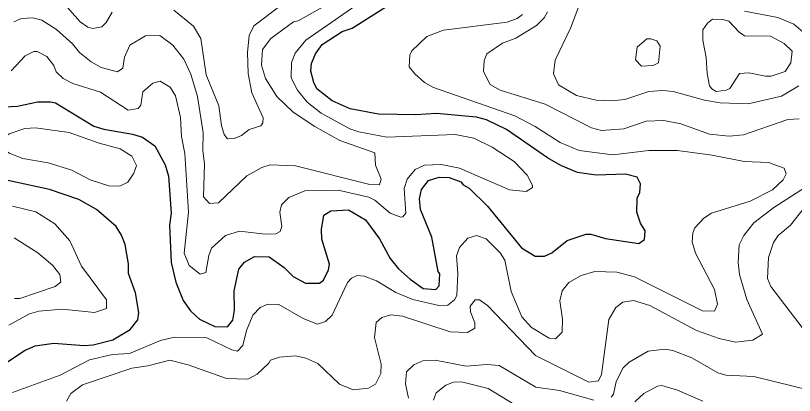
# Model space of a CAD drawing. Extents: x 673.3 to 698.5, y 6984.3 to 7012.3.
# Drawn here: x 674.164 to 675.656, y 6994.206 to 6994.934 of the extents above; entities that cross this region are included whole.
import ezdxf

# ---------------------------------------------------------------- set-up
doc = ezdxf.new("R2010")
doc.units = 0
doc.header["$LTSCALE"] = 0.032
doc.layers.add('1', color=7, linetype='Continuous', lineweight=25)
doc.layers.add('2', color=7, linetype='Continuous', lineweight=13)

msp = doc.modelspace()

# ---------------------------------------------------------------- linework, layer by layer
at = {"layer": '1'}
for points in [[(675.033, 6994.6036), (675.0682, 6994.569), (675.1335, 6994.4893), (675.1596, 6994.4731), (675.1772, 6994.4732), (675.1913, 6994.4797), (675.2208, 6994.5028), (675.2575, 6994.515), (675.2664, 6994.515), (675.2946, 6994.507), (675.3584, 6994.4972), (675.369, 6994.5048), (675.3706, 6994.5216), (675.3611, 6994.536), (675.3545, 6994.5574), (675.3553, 6994.5842), (675.3601, 6994.5949), (675.3616, 6994.6115), (675.355, 6994.6242), (675.3324, 6994.6299), (675.2763, 6994.6283), (675.2405, 6994.6334), (675.2091, 6994.6468), (675.183, 6994.6615), (675.1049, 6994.7156), (675.0664, 6994.734), (675.0472, 6994.7394), (674.9706, 6994.7463), (674.931, 6994.744), (674.8594, 6994.7448), (674.805, 6994.7553), (674.7706, 6994.7704), (674.7413, 6994.7937), (674.7355, 6994.8054), (674.7301, 6994.8274), (674.7314, 6994.8421), (674.7389, 6994.8606), (674.7518, 6994.8783), (674.79, 6994.9035), (674.8094, 6994.9099), (674.8765, 6994.9524)], [(674.1318, 6994.7587), (674.1681, 6994.7603), (674.2067, 6994.7685), (674.2316, 6994.7689), (674.2409, 6994.7668), (674.3142, 6994.7221), (674.3337, 6994.7163), (674.3885, 6994.707), (674.4073, 6994.7007), (674.4311, 6994.6842), (674.4509, 6994.6478), (674.4572, 6994.6261), (674.4626, 6994.5555), (674.4595, 6994.5323), (674.4627, 6994.461), (674.4711, 6994.4231), (674.4853, 6994.3883), (674.4996, 6994.3683), (674.5167, 6994.3522), (674.5458, 6994.3384), (674.57, 6994.3377), (674.5805, 6994.3503), (674.584, 6994.3698), (674.5833, 6994.4067), (674.5918, 6994.4483), (674.603, 6994.4615), (674.6221, 6994.4725), (674.6504, 6994.4715), (674.6787, 6994.4512), (674.6961, 6994.4339), (674.7197, 6994.4216), (674.7467, 6994.4213), (674.7542, 6994.4273), (674.764, 6994.4466), (674.7656, 6994.458), (674.7509, 6994.5056), (674.7502, 6994.524), (674.755, 6994.5514), (674.7683, 6994.56), (674.8022, 6994.5615), (674.8345, 6994.5424), (674.8613, 6994.506), (674.8817, 6994.4685), (674.8981, 6994.4486), (674.9203, 6994.4288), (674.9454, 6994.4114), (674.9694, 6994.4095), (674.9757, 6994.416), (674.9773, 6994.439), (674.974, 6994.4435), (674.9617, 6994.5093), (674.9399, 6994.5627), (674.9383, 6994.5829), (674.9421, 6994.6009), (674.9556, 6994.6179), (674.9757, 6994.6242), (674.9951, 6994.6235), (675.0173, 6994.6157), (675.0219, 6994.61), (675.033, 6994.6036)], [(674.1331, 6994.2603), (674.1828, 6994.2929), (674.2017, 6994.3016), (674.2376, 6994.3065), (674.2958, 6994.3019), (674.3131, 6994.3034), (674.3506, 6994.3125), (674.3837, 6994.3328), (674.3988, 6994.3509), (674.4007, 6994.3649), (674.3938, 6994.4029), (674.3805, 6994.4398), (674.3804, 6994.4583), (674.374, 6994.4952), (674.3674, 6994.5134), (674.3568, 6994.5301), (674.3191, 6994.5625), (674.2854, 6994.5817), (674.2295, 6994.601), (674.1347, 6994.6212)]]:
    msp.add_lwpolyline(points, dxfattribs=at)
at = {"layer": '2'}
for points in [[(674.1611, 6994.922), (674.1756, 6994.9286), (674.1972, 6994.9295), (674.2145, 6994.9248), (674.2431, 6994.9073), (674.2733, 6994.8796), (674.2867, 6994.8629), (674.3093, 6994.845), (674.3285, 6994.8345), (674.3594, 6994.8263), (674.3698, 6994.833), (674.3728, 6994.8543), (674.3831, 6994.8775), (674.4132, 6994.8951), (674.4405, 6994.8955), (674.4659, 6994.8774), (674.4864, 6994.8504), (674.4999, 6994.8219), (674.5131, 6994.7789), (674.5237, 6994.7092), (674.523, 6994.6757), (674.5261, 6994.6493), (674.5246, 6994.5868), (674.5361, 6994.5738), (674.553, 6994.5755), (674.6071, 6994.6271), (674.6361, 6994.6429), (674.6523, 6994.6478), (674.7008, 6994.6461), (674.8432, 6994.6104), (674.8613, 6994.6096), (674.8648, 6994.6206), (674.8536, 6994.6471), (674.8524, 6994.6707), (674.7854, 6994.6949), (674.7377, 6994.7215), (674.6963, 6994.7489), (674.665, 6994.7792), (674.6433, 6994.8134), (674.6354, 6994.8386), (674.6374, 6994.869), (674.653, 6994.8903), (674.6966, 6994.9218), (674.7056, 6994.9236), (674.7958, 6994.975)], [(674.8476, 6994.9754), (674.7202, 6994.8866), (674.7, 6994.8622), (674.6931, 6994.8437), (674.692, 6994.8146), (674.7043, 6994.7911), (674.723, 6994.7678), (674.75, 6994.7469), (674.8047, 6994.7171), (674.822, 6994.7111), (674.8757, 6994.7008), (675.0067, 6994.7064), (675.0422, 6994.6991), (675.077, 6994.6818), (675.1193, 6994.6541), (675.144, 6994.6285), (675.1547, 6994.6085), (675.1543, 6994.6043)], [(675.2516, 6994.975), (675.2281, 6994.9108), (675.1979, 6994.8483), (675.1948, 6994.8221), (675.204, 6994.8015), (675.239, 6994.7811), (675.2764, 6994.7716), (675.3057, 6994.7708), (675.3314, 6994.7733), (675.3774, 6994.7885), (675.4037, 6994.7904), (675.4242, 6994.7885), (675.4839, 6994.7719), (675.5142, 6994.7667), (675.5679, 6994.765), (675.6312, 6994.7798), (675.6647, 6994.7992)], [(674.3496, 6994.9404), (674.338, 6994.9207), (674.3299, 6994.9124), (674.3125, 6994.9093), (674.3028, 6994.9114), (674.2879, 6994.9219), (674.2639, 6994.9491)], [(674.6725, 6994.9531), (674.6208, 6994.9141), (674.6116, 6994.8959), (674.6085, 6994.863), (674.6096, 6994.823), (674.6172, 6994.786), (674.6384, 6994.7383), (674.6383, 6994.7283), (674.6339, 6994.7228), (674.6116, 6994.7156), (674.5973, 6994.7041), (674.5829, 6994.6982), (674.5704, 6994.6975), (674.5641, 6994.7063), (674.5588, 6994.7236), (674.5538, 6994.761), (674.5292, 6994.8206), (674.5194, 6994.8901), (674.5052, 6994.9139), (674.4677, 6994.9445)], [(674.6326, 6994.3748), (674.6476, 6994.3813), (674.6686, 6994.3804), (674.7154, 6994.3536), (674.7426, 6994.3426), (674.7583, 6994.3481), (674.7708, 6994.3599), (674.8, 6994.4228), (674.808, 6994.4311), (674.8188, 6994.436), (674.8318, 6994.4346), (674.8555, 6994.4261), (674.8929, 6994.4033), (674.9252, 6994.3901), (674.9754, 6994.3783), (674.9923, 6994.3792), (675.0054, 6994.3892), (675.0098, 6994.3977), (675.0116, 6994.4401), (675.0091, 6994.4738), (675.0145, 6994.4898), (675.0306, 6994.5073), (675.0474, 6994.5126), (675.0658, 6994.5065), (675.0927, 6994.4795), (675.1017, 6994.4654), (675.1134, 6994.4056), (675.1339, 6994.3568), (675.1527, 6994.3366), (675.1864, 6994.3162), (675.1983, 6994.3149), (675.2111, 6994.3276), (675.2118, 6994.3525), (675.207, 6994.3872), (675.2112, 6994.4069), (675.224, 6994.4228), (675.248, 6994.4361), (675.2737, 6994.4436), (675.3161, 6994.4425), (675.3499, 6994.4334), (675.4801, 6994.3682), (675.5033, 6994.3675), (675.509, 6994.3812), (675.5034, 6994.4091), (675.467, 6994.4785), (675.4603, 6994.5002), (675.4619, 6994.518), (675.4656, 6994.5274), (675.483, 6994.546), (675.4975, 6994.5556), (675.5712, 6994.5783), (675.6142, 6994.5998), (675.6345, 6994.6193), (675.6401, 6994.6308), (675.6368, 6994.6413), (675.6063, 6994.6526), (675.5598, 6994.6544), (675.4985, 6994.6665), (675.4324, 6994.6754), (675.3774, 6994.6754), (675.3083, 6994.6674), (675.2438, 6994.6752), (675.2076, 6994.6906), (675.1595, 6994.7212), (675.1209, 6994.7417), (674.9646, 6994.7959), (674.9475, 6994.8056), (674.9294, 6994.822), (674.9186, 6994.836), (674.9197, 6994.858), (674.9231, 6994.8663), (674.9523, 6994.8936), (674.9839, 6994.9059), (675.1063, 6994.9215), (675.125, 6994.9285), (675.1351, 6994.9361)], [(675.1833, 6994.941), (675.177, 6994.9298), (675.1623, 6994.915), (675.1226, 6994.8906), (675.0969, 6994.8809), (675.0668, 6994.8607), (675.0618, 6994.8477), (675.0605, 6994.8265), (675.0737, 6994.8016), (675.0927, 6994.7913), (675.1787, 6994.7645), (675.2677, 6994.7188), (675.2865, 6994.7138), (675.3296, 6994.7169), (675.3725, 6994.7315), (675.4061, 6994.7332), (675.4387, 6994.7263), (675.4934, 6994.7065), (675.531, 6994.7027), (675.5588, 6994.7055), (675.6438, 6994.735), (675.6654, 6994.7364)], [(675.6817, 6994.8947), (675.6549, 6994.9173), (675.6246, 6994.9301), (675.5605, 6994.9421)], [(675.1543, 6994.6043), (675.1425, 6994.5971), (675.1104, 6994.6003), (675.0145, 6994.6413), (674.9796, 6994.6486), (674.9474, 6994.6472), (674.9296, 6994.639), (674.9142, 6994.6207), (674.9089, 6994.6025), (674.9122, 6994.5556), (674.9064, 6994.5486), (674.9022, 6994.5477), (674.882, 6994.5555), (674.8522, 6994.5805), (674.8412, 6994.5858), (674.7822, 6994.5997), (674.7185, 6994.5985), (674.6877, 6994.5852), (674.6736, 6994.5712), (674.6703, 6994.5571), (674.6743, 6994.5301), (674.6713, 6994.5204), (674.6628, 6994.5159), (674.6423, 6994.5151), (674.593, 6994.5207), (674.5666, 6994.5128), (674.5399, 6994.4886), (674.5344, 6994.4743), (674.5288, 6994.4416), (674.5178, 6994.4386), (674.4967, 6994.455), (674.4871, 6994.4791), (674.4953, 6994.5574), (674.4886, 6994.67), (674.4823, 6994.7023), (674.4805, 6994.7386), (674.4709, 6994.7799), (674.4602, 6994.7968), (674.4415, 6994.8081), (674.427, 6994.8042), (674.4083, 6994.7876), (674.4042, 6994.7626), (674.3992, 6994.7557), (674.3799, 6994.7529), (674.3268, 6994.7873), (674.274, 6994.804), (674.2556, 6994.8133), (674.2424, 6994.8264), (674.2375, 6994.838), (674.224, 6994.8554), (674.206, 6994.865), (674.1995, 6994.8651), (674.1825, 6994.8571), (674.156, 6994.8281)], [(675.7361, 6994.6427), (675.6168, 6994.5662), (675.5782, 6994.5367), (675.5596, 6994.5129), (675.5501, 6994.4945), (675.5482, 6994.4607), (675.5508, 6994.4378), (675.5648, 6994.3903), (675.5953, 6994.3237), (675.5766, 6994.3123), (675.5434, 6994.3082), (675.5122, 6994.3151), (675.4686, 6994.3304), (675.379, 6994.3785), (675.3478, 6994.3879), (675.3276, 6994.3847), (675.314, 6994.3745), (675.3008, 6994.3515), (675.2868, 6994.2464), (675.2809, 6994.2342), (675.2627, 6994.2317), (675.1605, 6994.2828), (675.0681, 6994.3788), (675.0527, 6994.3896), (675.0445, 6994.3896), (675.0352, 6994.3775), (675.036, 6994.3665)], [(674.1585, 6994.569), (674.203, 6994.5578), (674.2394, 6994.5351), (674.2684, 6994.5026), (674.2906, 6994.4538), (674.3388, 6994.3893), (674.3385, 6994.373), (674.3158, 6994.3653), (674.2542, 6994.3717), (674.2088, 6994.3676), (674.191, 6994.3627), (674.1517, 6994.3407)], [(675.675, 6994.5655), (675.649, 6994.5327), (675.625, 6994.5127), (675.6164, 6994.4991), (675.6064, 6994.4707), (675.6045, 6994.4304), (675.6107, 6994.4147), (675.6829, 6994.3207)], [(674.1624, 6994.3918), (674.1728, 6994.3922), (674.2402, 6994.4152), (674.2508, 6994.4234), (674.2491, 6994.4379), (674.2352, 6994.4558), (674.2072, 6994.4797), (674.1616, 6994.5084)], [(674.1584, 6994.2122), (674.25, 6994.245), (674.3057, 6994.2746), (674.35, 6994.2845), (674.3823, 6994.2863), (674.4423, 6994.3114), (674.4686, 6994.3178), (674.5305, 6994.3164), (674.5783, 6994.2937), (674.5894, 6994.2911), (674.5994, 6994.3019), (674.6067, 6994.3307), (674.6191, 6994.3603), (674.6326, 6994.3748)], [(675.036, 6994.3665), (675.0441, 6994.3453), (675.0441, 6994.335), (675.0301, 6994.3269), (674.9969, 6994.3284), (674.9054, 6994.3579), (674.8831, 6994.3604), (674.8658, 6994.3555), (674.8553, 6994.3461), (674.852, 6994.3174), (674.8648, 6994.2661), (674.8641, 6994.2486), (674.8541, 6994.2276), (674.8403, 6994.2203), (674.8113, 6994.217), (674.7846, 6994.2276), (674.7436, 6994.2674), (674.7203, 6994.2779), (674.7008, 6994.2821), (674.6699, 6994.2797), (674.6527, 6994.2741), (674.6497, 6994.2681), (674.6269, 6994.247), (674.6093, 6994.2374), (674.5687, 6994.2385), (674.4948, 6994.2647), (674.4598, 6994.2738), (674.4176, 6994.2632), (674.3868, 6994.2587), (674.2926, 6994.2263), (674.2704, 6994.2102), (674.262, 6994.1953)], [(675.6953, 6994.2138), (675.5782, 6994.2423), (675.5248, 6994.245), (675.5097, 6994.2497), (675.4597, 6994.2783), (675.4231, 6994.2921), (675.4079, 6994.2951), (675.3763, 6994.2909), (675.3395, 6994.2698), (675.3282, 6994.2591), (675.3146, 6994.2329), (675.3096, 6994.209), (675.3052, 6994.2029)], [(675.2719, 6994.1975), (675.206, 6994.216), (675.1609, 6994.2222), (675.0905, 6994.2634), (675.068, 6994.2658), (675.0276, 6994.2626), (674.9679, 6994.2739), (674.9445, 6994.2725), (674.9273, 6994.2646), (674.9134, 6994.2517), (674.9114, 6994.2283), (674.917, 6994.201)], [(675.1451, 6994.1734), (675.0694, 6994.2193), (675.0186, 6994.2324), (675.0034, 6994.2316), (674.9886, 6994.2258), (674.97, 6994.2112), (674.9651, 6994.1971)], [(675.4807, 6994.1953), (675.4324, 6994.2165), (675.4022, 6994.2251), (675.3937, 6994.224), (675.3677, 6994.21), (675.3507, 6994.1939)]]:
    msp.add_lwpolyline(points, dxfattribs=at)
for points in [[(675.4888, 6994.8232), (675.4872, 6994.8536), (675.4806, 6994.8867), (675.4805, 6994.9065), (675.49, 6994.9194), (675.4994, 6994.9271), (675.5192, 6994.9264), (675.5308, 6994.9231), (675.5504, 6994.9023), (675.5607, 6994.8954), (675.6101, 6994.8942), (675.6368, 6994.8801), (675.6516, 6994.8657), (675.6494, 6994.8436), (675.6384, 6994.827), (675.6115, 6994.818), (675.6006, 6994.818), (675.5687, 6994.8245), (675.5509, 6994.8228), (675.5326, 6994.7944), (675.5257, 6994.7912), (675.506, 6994.7887), (675.4978, 6994.7936), (675.4936, 6994.7996)], [(675.3991, 6994.8756), (675.3925, 6994.8856), (675.3813, 6994.8896), (675.3734, 6994.8896), (675.3547, 6994.8736), (675.3518, 6994.8489), (675.3632, 6994.8367), (675.3856, 6994.8382), (675.3958, 6994.8435)], [(674.2267, 6994.6516), (674.2724, 6994.6379), (674.307, 6994.6193), (674.3428, 6994.6077), (674.3638, 6994.607), (674.3792, 6994.615), (674.3908, 6994.6321), (674.3959, 6994.6469), (674.3869, 6994.6649), (674.365, 6994.6787), (674.3248, 6994.6892), (674.267, 6994.7097), (674.2027, 6994.7187), (674.1819, 6994.7177), (674.1522, 6994.7075), (674.1402, 6994.6981), (674.1387, 6994.6821), (674.1522, 6994.6702), (674.1783, 6994.66)]]:
    msp.add_lwpolyline(points, close=True, dxfattribs=at)

doc.saveas('drawing.dxf')
